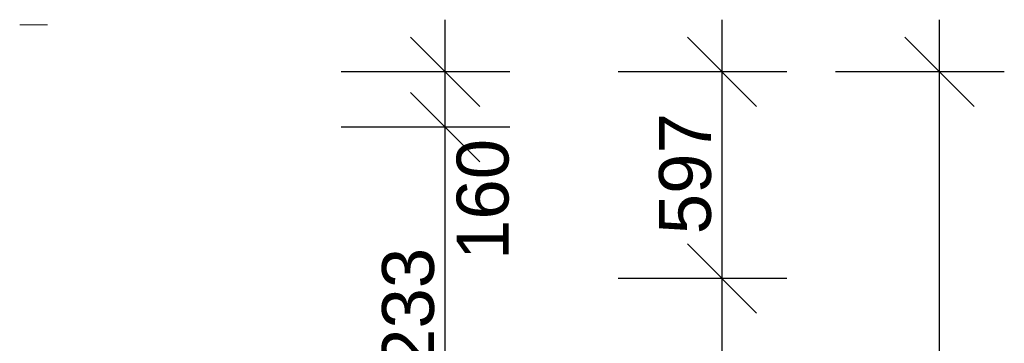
# Model space of a CAD drawing. Header units: millimetres. Extents: x -25972 to 4516, y -2839 to 20217.
# Tile 263 of 263: x 466 to 3310, y 17333 to 18267. Entities that reach past the tile are written whole.
import ezdxf

# ---------------------------------------------------------------- set-up
doc = ezdxf.new("R2010")
doc.units = ezdxf.units.MM
doc.header["$MEASUREMENT"] = 0
for name, color, linetype in [('7._POHLED ZÁPADNÍ_1_3D prvky fasada nove', 7, 'Continuous'), ('7._POHLED ZÁPADNÍ_1_Kóty - SP', 7, 'Continuous'), ('7._POHLED ZÁPADNÍ_1_Nové_Kóty - SP', 7, 'Continuous')]:
    doc.layers.add(name, color=color, linetype=linetype)
doc.styles.add('GENEROVANÝ_STYL_2', font='txt')

msp = doc.modelspace()

# ---------------------------------------------------------------- linework, layer by layer
at = {"layer": '7._POHLED ZÁPADNÍ_1_3D prvky fasada nove', "color": 1, "linetype": 'Continuous', "lineweight": 20}
msp.add_line((466, 18252.2), (546, 18252.2), dxfattribs=at)
at = {"layer": '7._POHLED ZÁPADNÍ_1_Nové_Kóty - SP', "color": 1, "linetype": 'Continuous', "lineweight": 25}
for p, q in [((1694.7, 18117.3), (1694.7, 18267.3)), ((2494.7, 18117.3), (2494.7, 18267.3)), ((3122.5, 18117.3), (3122.5, 18267.3)), ((1594.7, 18217.3), (1794.7, 18017.3)), ((2594.7, 18017.3), (2394.7, 18217.3)), ((3222.5, 18017.3), (3022.5, 18217.3)), ((1882.2, 18117.3), (1394.7, 18117.3)), ((1694.7, 17957.4), (1694.7, 18117.3)), ((2682.2, 18117.3), (2194.7, 18117.3)), ((2494.7, 17520.1), (2494.7, 18117.3)), ((3310, 18117.3), (2822.5, 18117.3)), ((3122.5, 191.6), (3122.5, 18117.3)), ((1794.7, 17857.4), (1594.7, 18057.4)), ((1882.2, 17957.4), (1394.7, 17957.4)), ((1694.7, 16724.7), (1694.7, 17957.4)), ((2394.7, 17620.1), (2594.7, 17420.1)), ((2682.2, 17520.1), (2194.7, 17520.1)), ((2494.7, 8044.9), (2494.7, 17520.1))]:
    msp.add_line(p, q, dxfattribs=at)

# ---------------------------------------------------------------- texts
at = {"layer": '7._POHLED ZÁPADNÍ_1_Kóty - SP', "color": 1, "linetype": 'Continuous', "lineweight": 25, "char_height": 150, "attachment_point": 7, "rotation": 90, "style": 'GENEROVANÝ_STYL_2'}
for s, insert, width in [('\\A1;{\\pql;\\fArial|b0|i0|c0|p38;597}', (2464.7, 17648), 341.487), ('\\A1;{\\pql;\\fArial|b0|i0|c0|p38;160}', (1880.2, 17573.7), 341.487), ('\\A1;{\\pql;\\fArial|b0|i0|c0|p38;1\xa0233}', (1664.7, 17084.6), 512.914)]:
    msp.add_mtext(s, dxfattribs=dict(at, insert=insert, width=width))

doc.saveas('drawing.dxf')
